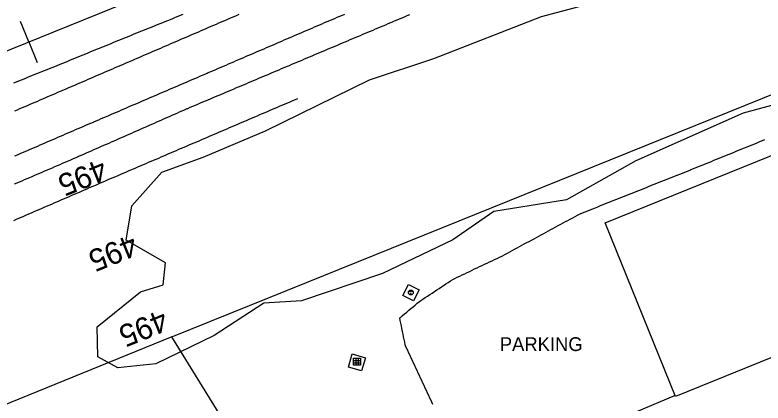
# Model space of a CAD drawing. Extents: x 1901471 to 1963503, y 756461 to 799997.
# Drawn here: x 1930734 to 1931005.8, y 773378.6 to 773519.4 of the extents above; entities that cross this region are included whole.
import ezdxf

# ---------------------------------------------------------------- set-up
doc = ezdxf.new("R2010")
doc.units = 0
for name, color, linetype in [('RD_EX_Bldg', 7, 'Continuous'), ('RD_EX_DR_Inlet', 7, 'Continuous'), ('RD_EX_Fence_Other', 7, 'Continuous'), ('RD_EX_H2O', 7, 'Continuous'), ('RD_EX_Misc', 7, 'Continuous'), ('RD_EX_Road', 7, 'Continuous'), ('RD_EX_VEG', 7, 'Continuous'), ('RD_HC_Cl', 7, 'Continuous'), ('RD_HC_Data_Tic', 7, 'Continuous'), ('RD_HC_TX_Sta50', 7, 'Continuous')]:
    doc.layers.add(name, color=color, linetype=linetype)

# ---------------------------------------------------------------- blocks, each defined once
blk = doc.blocks.new('MH')
at = {"layer": 'RD_EX_DR_Inlet'}
for centre, radius in [((0, 0), 1.75), ((-0.66, 0.63), 0.175), ((0.56, 0.56), 0.175), ((-0.09, -0.66), 0.175)]:
    blk.add_circle(centre, radius, dxfattribs=at)
blk = doc.blocks.new('DI')
at = {"layer": 'RD_EX_DR_Inlet'}
for p, q in [((-2.54, 0.86), (2.46, 0.86)), ((-0.84, 2.56), (-0.84, -2.44)), ((0.86, 2.56), (0.86, -2.44)), ((-2.54, -0.84), (2.46, -0.84))]:
    blk.add_line(p, q, dxfattribs=at)
blk.add_lwpolyline([(-2.54, -2.44), (-2.54, 2.56), (2.46, 2.56), (2.46, -2.44)], close=True, dxfattribs=at)

msp = doc.modelspace()

# ---------------------------------------------------------------- linework, layer by layer
at = {"layer": 'RD_EX_Bldg'}
for points in [[(1930948.47, 773443.97), (1931133.61, 773518.92), (1931159.12, 773455.92), (1930973.98, 773380.97)], [(1930856.46, 773396.41), (1930861.29, 773395.05), (1930859.95, 773390.27), (1930855.12, 773391.63)]]:
    msp.add_lwpolyline(points, close=True, dxfattribs=at)
at = {"layer": 'RD_EX_Fence_Other'}
for points in [[(1930883.92, 773251.93), (1930841.28, 773321.31), (1930791.03, 773402.61), (1930839.93, 773422.41), (1931152.53, 773548.65), (1931310.94, 773612.53), (1931385, 773642.45), (1931468.45, 773675.64), (1931536.16, 773703.67), (1931591.33, 773725.81), (1931645.77, 773747.61), (1931712.96, 773774.83), (1931772.82, 773798.6), (1931875.14, 773840.05), (1931910.04, 773764.44), (1931916.9, 773748.07)], [(1930791.03, 773402.61), (1930666.02, 773351.89), (1930618.5, 773332.02), (1930541.67, 773296.1), (1930521.46, 773284.25), (1930466.23, 773251.05), (1930433.12, 773228.79), (1930335.09, 773163.25), (1930304.27, 773140.65), (1930277.2, 773117.7), (1930251.25, 773094.99), (1930230.69, 773075.39), (1930202.12, 773046.67)]]:
    msp.add_lwpolyline(points, dxfattribs=at)
at = {"layer": 'RD_EX_H2O'}
msp.add_lwpolyline([(1930836.68, 773489.03), (1930835.76, 773488.64), (1930834.84, 773488.25), (1930833.92, 773487.85), (1930833, 773487.46), (1930832.08, 773487.07), (1930831.16, 773486.68), (1930830.24, 773486.28), (1930829.32, 773485.89), (1930828.4, 773485.5), (1930827.48, 773485.1), (1930826.56, 773484.71), (1930825.64, 773484.32), (1930824.72, 773483.92), (1930823.8, 773483.53), (1930822.89, 773483.14), (1930821.97, 773482.74), (1930821.05, 773482.35), (1930820.13, 773481.96), (1930819.21, 773481.57), (1930818.29, 773481.17), (1930817.37, 773480.78), (1930816.45, 773480.39), (1930815.53, 773479.99), (1930814.61, 773479.6), (1930813.69, 773479.21), (1930812.77, 773478.81), (1930811.85, 773478.42), (1930810.93, 773478.03), (1930810.01, 773477.63), (1930809.1, 773477.24), (1930808.18, 773476.85), (1930807.26, 773476.45), (1930806.34, 773476.06), (1930805.42, 773475.67), (1930804.5, 773475.28), (1930803.58, 773474.88), (1930802.66, 773474.49), (1930801.74, 773474.1), (1930800.82, 773473.7), (1930799.9, 773473.31), (1930798.98, 773472.92), (1930798.06, 773472.52), (1930797.14, 773472.13), (1930796.22, 773471.74), (1930795.31, 773471.34), (1930794.39, 773470.95), (1930793.47, 773470.56), (1930792.55, 773470.17), (1930791.63, 773469.77), (1930790.71, 773469.38), (1930789.79, 773468.99), (1930788.87, 773468.59), (1930787.95, 773468.2), (1930787.03, 773467.81), (1930786.11, 773467.41), (1930785.19, 773467.02), (1930784.27, 773466.63), (1930783.35, 773466.23), (1930782.43, 773465.84), (1930781.52, 773465.45), (1930780.6, 773465.06), (1930779.68, 773464.66), (1930778.76, 773464.27), (1930777.84, 773463.88), (1930777.84, 773463.88), (1930776.92, 773463.48), (1930776, 773463.09), (1930775.08, 773462.7), (1930774.16, 773462.3), (1930773.24, 773461.91), (1930772.32, 773461.52), (1930771.4, 773461.12), (1930770.48, 773460.73), (1930769.56, 773460.34), (1930768.64, 773459.94), (1930767.73, 773459.55), (1930766.81, 773459.16), (1930765.89, 773458.77), (1930765.59, 773458.64), (1930764.68, 773458.24), (1930763.76, 773457.85), (1930762.84, 773457.45), (1930761.92, 773457.06), (1930761.01, 773456.66), (1930760.09, 773456.26), (1930759.17, 773455.87), (1930758.25, 773455.47), (1930757.33, 773455.07), (1930756.42, 773454.68), (1930755.5, 773454.28), (1930754.58, 773453.88), (1930753.66, 773453.49), (1930752.74, 773453.09), (1930751.83, 773452.7), (1930750.91, 773452.3), (1930749.99, 773451.9), (1930749.07, 773451.51), (1930748.15, 773451.11), (1930747.24, 773450.71), (1930746.32, 773450.32), (1930745.4, 773449.92), (1930744.48, 773449.52), (1930743.56, 773449.13), (1930742.65, 773448.73), (1930741.73, 773448.34), (1930740.81, 773447.94), (1930739.89, 773447.54), (1930738.97, 773447.15), (1930738.06, 773446.75), (1930737.14, 773446.35), (1930736.22, 773445.96), (1930735.3, 773445.56), (1930734.39, 773445.16), (1930733.47, 773444.77)], dxfattribs=at)
at = {"layer": 'RD_EX_Misc'}
msp.add_lwpolyline([(1930874.96, 773417.61), (1930877, 773421.64), (1930880.85, 773419.69), (1930878.81, 773415.66)], close=True, dxfattribs=at)
at = {"layer": 'RD_EX_Road'}
for points in [[(1930794.98, 773519.57), (1930794.05, 773519.2), (1930793.13, 773518.83), (1930792.2, 773518.46), (1930791.27, 773518.09), (1930790.34, 773517.72), (1930789.41, 773517.35), (1930788.48, 773516.97), (1930787.55, 773516.6), (1930786.63, 773516.23), (1930785.7, 773515.86), (1930784.77, 773515.49), (1930784.6, 773515.42), (1930783.68, 773515.05), (1930782.75, 773514.67), (1930781.82, 773514.29), (1930780.9, 773513.92), (1930779.97, 773513.54), (1930779.05, 773513.16), (1930778.12, 773512.78), (1930777.19, 773512.41), (1930776.27, 773512.03), (1930775.34, 773511.65), (1930774.42, 773511.28), (1930773.49, 773510.9), (1930772.56, 773510.52), (1930771.64, 773510.15), (1930770.71, 773509.77), (1930769.79, 773509.39), (1930768.86, 773509.01), (1930767.94, 773508.64), (1930767.01, 773508.26), (1930766.08, 773507.88), (1930765.16, 773507.51), (1930764.23, 773507.13), (1930763.31, 773506.75), (1930762.38, 773506.37), (1930761.45, 773506), (1930760.53, 773505.62), (1930759.6, 773505.24), (1930758.68, 773504.87), (1930757.75, 773504.49), (1930756.82, 773504.11), (1930755.9, 773503.73), (1930754.97, 773503.36), (1930754.05, 773502.98), (1930753.12, 773502.6), (1930752.19, 773502.23), (1930751.27, 773501.85), (1930750.34, 773501.47), (1930749.42, 773501.09), (1930749.26, 773501.03), (1930748.34, 773500.66), (1930747.41, 773500.29), (1930746.48, 773499.92), (1930745.55, 773499.54), (1930744.63, 773499.17), (1930743.7, 773498.8), (1930742.77, 773498.42), (1930741.84, 773498.05), (1930740.91, 773497.68), (1930739.99, 773497.31), (1930739.06, 773496.93), (1930738.13, 773496.56), (1930737.2, 773496.19), (1930736.27, 773495.82), (1930735.35, 773495.44), (1930734.42, 773495.07), (1930733.49, 773494.7)], [(1930877.29, 773519.45), (1930876.37, 773519.07), (1930875.45, 773518.68), (1930874.52, 773518.29), (1930873.6, 773517.91), (1930872.68, 773517.52), (1930871.76, 773517.13), (1930870.84, 773516.75), (1930870.41, 773516.57), (1930869.49, 773516.18), (1930868.57, 773515.79), (1930867.65, 773515.4), (1930866.73, 773515.02), (1930865.81, 773514.63), (1930864.88, 773514.24), (1930863.96, 773513.85), (1930863.04, 773513.46), (1930862.12, 773513.07), (1930861.2, 773512.69), (1930860.28, 773512.3), (1930859.36, 773511.91), (1930858.44, 773511.52), (1930857.51, 773511.13), (1930856.59, 773510.74), (1930855.67, 773510.36), (1930854.75, 773509.97), (1930853.83, 773509.58), (1930852.91, 773509.19), (1930851.99, 773508.8), (1930851.07, 773508.41), (1930850.15, 773508.02), (1930849.22, 773507.64), (1930848.3, 773507.25), (1930847.38, 773506.86), (1930846.46, 773506.47), (1930845.54, 773506.08), (1930844.62, 773505.69), (1930843.7, 773505.31), (1930842.78, 773504.92), (1930841.85, 773504.53), (1930840.93, 773504.14), (1930840.01, 773503.75), (1930839.09, 773503.36), (1930838.17, 773502.97), (1930837.25, 773502.59), (1930836.33, 773502.2), (1930835.41, 773501.81), (1930834.48, 773501.42), (1930833.56, 773501.03), (1930832.58, 773500.62), (1930831.65, 773500.23), (1930830.73, 773499.84), (1930829.81, 773499.45), (1930828.89, 773499.06), (1930827.97, 773498.67), (1930827.05, 773498.28), (1930826.13, 773497.89), (1930825.21, 773497.5), (1930824.29, 773497.11), (1930823.37, 773496.72), (1930822.45, 773496.33), (1930821.52, 773495.94), (1930820.6, 773495.55), (1930819.68, 773495.16), (1930818.76, 773494.77), (1930817.84, 773494.38), (1930816.92, 773493.99), (1930816, 773493.6), (1930815.08, 773493.21), (1930814.16, 773492.82), (1930813.24, 773492.43), (1930812.32, 773492.04), (1930811.4, 773491.65), (1930810.47, 773491.26), (1930809.55, 773490.87), (1930808.63, 773490.48), (1930807.71, 773490.1), (1930806.79, 773489.71), (1930805.87, 773489.32), (1930804.95, 773488.93), (1930804.03, 773488.54), (1930803.11, 773488.15), (1930802.19, 773487.76), (1930801.27, 773487.37), (1930800.34, 773486.98), (1930799.42, 773486.59), (1930798.5, 773486.2), (1930797.58, 773485.81), (1930796.66, 773485.42), (1930796.43, 773485.32), (1930795.52, 773484.92), (1930794.6, 773484.52), (1930793.69, 773484.12), (1930792.77, 773483.71), (1930791.86, 773483.31), (1930790.94, 773482.91), (1930790.03, 773482.51), (1930789.11, 773482.1), (1930788.2, 773481.7), (1930787.28, 773481.3), (1930786.36, 773480.9), (1930785.45, 773480.5), (1930784.53, 773480.09), (1930783.62, 773479.69), (1930782.7, 773479.29), (1930781.79, 773478.89), (1930780.87, 773478.48), (1930779.96, 773478.08), (1930779.04, 773477.68), (1930778.13, 773477.28), (1930777.21, 773476.87), (1930776.3, 773476.47), (1930775.38, 773476.07), (1930774.47, 773475.67), (1930773.55, 773475.27), (1930772.64, 773474.86), (1930771.72, 773474.46), (1930770.81, 773474.06), (1930769.89, 773473.66), (1930768.97, 773473.25), (1930768.06, 773472.85), (1930767.14, 773472.45), (1930766.23, 773472.05), (1930765.31, 773471.65), (1930764.4, 773471.24), (1930763.48, 773470.84), (1930762.57, 773470.44), (1930761.65, 773470.04), (1930760.74, 773469.63), (1930759.82, 773469.23), (1930758.91, 773468.83), (1930757.99, 773468.43), (1930757.08, 773468.03), (1930756.69, 773467.85), (1930755.77, 773467.46), (1930754.85, 773467.06), (1930753.93, 773466.67), (1930753.01, 773466.27), (1930752.09, 773465.88), (1930751.17, 773465.48), (1930750.25, 773465.09), (1930749.34, 773464.69), (1930748.42, 773464.3), (1930747.5, 773463.9), (1930746.58, 773463.51), (1930745.66, 773463.12), (1930744.74, 773462.72), (1930743.82, 773462.33), (1930742.91, 773461.93), (1930741.99, 773461.54), (1930741.07, 773461.14), (1930740.15, 773460.75), (1930739.23, 773460.35), (1930738.31, 773459.96), (1930737.39, 773459.56), (1930736.47, 773459.17), (1930735.56, 773458.77), (1930734.64, 773458.38), (1930733.72, 773457.98)], [(1930853.74, 773519.63), (1930852.82, 773519.24), (1930851.9, 773518.85), (1930850.98, 773518.46), (1930850.06, 773518.07), (1930849.14, 773517.68), (1930848.22, 773517.3), (1930847.29, 773516.91), (1930846.37, 773516.52), (1930845.45, 773516.13), (1930844.53, 773515.74), (1930843.65, 773515.37), (1930842.74, 773514.97), (1930841.82, 773514.58), (1930840.9, 773514.18), (1930839.98, 773513.79), (1930839.06, 773513.39), (1930838.14, 773513), (1930837.22, 773512.6), (1930836.31, 773512.21), (1930835.39, 773511.81), (1930834.47, 773511.42), (1930833.55, 773511.02), (1930832.63, 773510.63), (1930831.71, 773510.23), (1930830.79, 773509.84), (1930829.88, 773509.44), (1930828.96, 773509.05), (1930828.04, 773508.65), (1930827.12, 773508.26), (1930826.2, 773507.86), (1930825.28, 773507.47), (1930824.36, 773507.07), (1930823.45, 773506.68), (1930822.53, 773506.28), (1930821.61, 773505.89), (1930820.69, 773505.49), (1930819.77, 773505.1), (1930818.85, 773504.7), (1930817.93, 773504.31), (1930817.02, 773503.91), (1930816.1, 773503.52), (1930815.18, 773503.12), (1930814.26, 773502.73), (1930813.34, 773502.33), (1930812.42, 773501.94), (1930811.5, 773501.54), (1930810.59, 773501.15), (1930809.67, 773500.75), (1930808.75, 773500.36), (1930807.83, 773499.96), (1930806.91, 773499.57), (1930805.99, 773499.17), (1930805.07, 773498.78), (1930804.16, 773498.38), (1930803.84, 773498.25), (1930802.92, 773497.85), (1930802, 773497.46), (1930801.08, 773497.07), (1930800.16, 773496.67), (1930799.24, 773496.28), (1930798.32, 773495.88), (1930797.41, 773495.49), (1930796.49, 773495.1), (1930795.57, 773494.7), (1930794.65, 773494.31), (1930793.73, 773493.91), (1930792.81, 773493.52), (1930791.89, 773493.13), (1930790.97, 773492.73), (1930790.05, 773492.34), (1930789.13, 773491.94), (1930788.22, 773491.55), (1930787.3, 773491.16), (1930786.38, 773490.76), (1930785.46, 773490.37), (1930784.54, 773489.97), (1930783.62, 773489.58), (1930782.7, 773489.19), (1930781.78, 773488.79), (1930780.86, 773488.4), (1930779.95, 773488), (1930779.03, 773487.61), (1930778.11, 773487.22), (1930777.19, 773486.82), (1930776.27, 773486.43), (1930775.35, 773486.04), (1930774.43, 773485.64), (1930773.51, 773485.25), (1930772.59, 773484.85), (1930771.68, 773484.46), (1930770.76, 773484.07), (1930769.84, 773483.67), (1930768.92, 773483.28), (1930768, 773482.88), (1930767.08, 773482.49), (1930766.16, 773482.1), (1930765.24, 773481.7), (1930764.32, 773481.31), (1930763.41, 773480.91), (1930762.49, 773480.52), (1930762.36, 773480.47), (1930761.44, 773480.07), (1930760.52, 773479.68), (1930759.61, 773479.28), (1930758.69, 773478.88), (1930757.77, 773478.49), (1930756.85, 773478.09), (1930755.93, 773477.7), (1930755.01, 773477.3), (1930754.1, 773476.91), (1930753.18, 773476.51), (1930752.26, 773476.12), (1930751.34, 773475.72), (1930750.42, 773475.32), (1930749.5, 773474.93), (1930748.59, 773474.53), (1930747.67, 773474.14), (1930746.75, 773473.74), (1930745.83, 773473.35), (1930744.91, 773472.95), (1930743.99, 773472.56), (1930743.08, 773472.16), (1930742.16, 773471.76), (1930741.24, 773471.37), (1930740.32, 773470.97), (1930739.4, 773470.58), (1930738.48, 773470.18), (1930737.56, 773469.79), (1930736.65, 773469.39), (1930735.73, 773469), (1930734.81, 773468.6), (1930733.89, 773468.21)], [(1930734, 773484.65), (1930734.91, 773485.05), (1930735.83, 773485.44), (1930736.75, 773485.84), (1930737.67, 773486.23), (1930738.59, 773486.63), (1930739.51, 773487.02), (1930740.43, 773487.42), (1930741.34, 773487.81), (1930742.26, 773488.21), (1930743.18, 773488.6), (1930744.1, 773489), (1930745.02, 773489.39), (1930745.94, 773489.79), (1930746.86, 773490.18), (1930747.77, 773490.58), (1930748.69, 773490.97), (1930749.61, 773491.37), (1930750.53, 773491.76), (1930751.45, 773492.16), (1930752.37, 773492.55), (1930753.29, 773492.95), (1930754.2, 773493.34), (1930755.12, 773493.73), (1930756.04, 773494.13), (1930756.96, 773494.52), (1930757.88, 773494.92), (1930758.8, 773495.31), (1930759.72, 773495.71), (1930760.63, 773496.1), (1930761.55, 773496.5), (1930762.47, 773496.89), (1930763.39, 773497.29), (1930764.31, 773497.68), (1930765.23, 773498.08), (1930765.85, 773498.35), (1930766.77, 773498.74), (1930767.69, 773499.14), (1930768.61, 773499.53), (1930769.53, 773499.93), (1930770.44, 773500.32), (1930771.36, 773500.72), (1930772.28, 773501.11), (1930773.2, 773501.51), (1930774.12, 773501.9), (1930775.04, 773502.3), (1930775.95, 773502.69), (1930776.87, 773503.09), (1930777.79, 773503.49), (1930778.71, 773503.88), (1930779.63, 773504.28), (1930780.55, 773504.67), (1930781.47, 773505.07), (1930782.38, 773505.46), (1930783.3, 773505.86), (1930784.22, 773506.25), (1930785.14, 773506.65), (1930786.06, 773507.04), (1930786.98, 773507.44), (1930787.89, 773507.83), (1930788.81, 773508.23), (1930789.73, 773508.62), (1930790.65, 773509.02), (1930791.57, 773509.42), (1930792.49, 773509.81), (1930793.4, 773510.21), (1930794.32, 773510.6), (1930795.24, 773511), (1930796.16, 773511.39), (1930797.08, 773511.79), (1930798, 773512.18), (1930798.91, 773512.58), (1930799.83, 773512.97), (1930800.75, 773513.37), (1930801.67, 773513.76), (1930802.59, 773514.16), (1930803.51, 773514.55), (1930804.43, 773514.95), (1930805.34, 773515.34), (1930806.26, 773515.74), (1930807.18, 773516.14), (1930808.1, 773516.53), (1930809.02, 773516.93), (1930809.94, 773517.32), (1930810.85, 773517.72), (1930811.77, 773518.11), (1930812.69, 773518.51), (1930813.61, 773518.9), (1930814.53, 773519.3), (1930815.45, 773519.69)], [(1930885.76, 773378.05), (1930885.44, 773378.99), (1930885.2, 773379.51), (1930884.78, 773380.41), (1930884.35, 773381.32), (1930883.93, 773382.23), (1930883.5, 773383.13), (1930883.08, 773384.04), (1930882.66, 773384.94), (1930882.23, 773385.85), (1930881.81, 773386.75), (1930881.38, 773387.66), (1930880.96, 773388.56), (1930880.54, 773389.47), (1930880.11, 773390.38), (1930879.69, 773391.28), (1930879.26, 773392.19), (1930878.84, 773393.09), (1930878.41, 773394), (1930877.99, 773394.9), (1930877.57, 773395.81), (1930877.14, 773396.71), (1930876.72, 773397.62), (1930876.29, 773398.53), (1930875.87, 773399.43), (1930875.81, 773399.74), (1930875.61, 773400.71), (1930875.4, 773401.69), (1930875.2, 773402.67), (1930875, 773403.65), (1930874.8, 773404.63), (1930874.6, 773405.61), (1930874.4, 773406.59), (1930874.2, 773407.57), (1930874, 773408.55), (1930873.8, 773409.53), (1930874.02, 773409.71), (1930874.78, 773410.35), (1930875.55, 773410.99), (1930876.32, 773411.63), (1930877.09, 773412.27), (1930877.86, 773412.91), (1930878.63, 773413.54), (1930879.4, 773414.18), (1930880.16, 773414.82), (1930880.93, 773415.46), (1930881.4, 773415.77), (1930882.23, 773416.32), (1930883.06, 773416.87), (1930883.9, 773417.43), (1930884.73, 773417.98), (1930885.57, 773418.53), (1930886.4, 773419.08), (1930887.23, 773419.64), (1930888.07, 773420.19), (1930888.9, 773420.74), (1930889.73, 773421.29), (1930890.57, 773421.85), (1930891.4, 773422.4), (1930892.23, 773422.95), (1930893.07, 773423.5), (1930893.77, 773423.84), (1930894.68, 773424.26), (1930895.58, 773424.69), (1930896.48, 773425.12), (1930897.39, 773425.55), (1930898.29, 773425.97), (1930899.2, 773426.4), (1930900.1, 773426.83), (1930901, 773427.26), (1930901.91, 773427.68), (1930902.81, 773428.11), (1930903.72, 773428.54), (1930904.62, 773428.97), (1930905.52, 773429.39), (1930906.43, 773429.82), (1930907.33, 773430.25), (1930908.24, 773430.67), (1930909.14, 773431.1), (1930910.04, 773431.53), (1930910.95, 773431.96), (1930911.14, 773432.06), (1930912.02, 773432.53), (1930912.89, 773433.01), (1930913.77, 773433.49), (1930914.65, 773433.96), (1930915.53, 773434.44), (1930916.41, 773434.91), (1930917.29, 773435.39), (1930918.17, 773435.86), (1930919.05, 773436.34), (1930919.93, 773436.82), (1930920.81, 773437.29), (1930921.69, 773437.77), (1930922.57, 773438.24), (1930923.45, 773438.72), (1930924.33, 773439.19), (1930925.21, 773439.67), (1930926.09, 773440.15), (1930926.97, 773440.62), (1930927.85, 773441.1), (1930928.73, 773441.57), (1930929.61, 773442.05), (1930930.49, 773442.52), (1930931.37, 773443), (1930932.25, 773443.48), (1930933.12, 773443.95), (1930934, 773444.43), (1930934.88, 773444.9), (1930935.76, 773445.38), (1930936.64, 773445.85), (1930937.52, 773446.33), (1930938.4, 773446.81), (1930939.28, 773447.28), (1930940.21, 773447.65), (1930941.14, 773448.02), (1930942.07, 773448.39), (1930943, 773448.76), (1930943.93, 773449.13), (1930944.86, 773449.5), (1930945.79, 773449.87), (1930946.72, 773450.24), (1930947.65, 773450.61), (1930948.57, 773450.97), (1930949.5, 773451.34), (1930950.43, 773451.71), (1930951.36, 773452.08), (1930952.29, 773452.45), (1930953.22, 773452.82), (1930954.15, 773453.19), (1930955.08, 773453.56), (1930956.01, 773453.93), (1930956.94, 773454.3), (1930957.87, 773454.67), (1930958.8, 773455.04), (1930959.73, 773455.41), (1930960.65, 773455.78), (1930961.58, 773456.15), (1930962.51, 773456.52), (1930963.44, 773456.88), (1930964.37, 773457.25), (1930965.3, 773457.62), (1930966.23, 773457.99), (1930967.16, 773458.36), (1930968.09, 773458.73), (1930969.02, 773459.1), (1930969.95, 773459.47), (1930970.88, 773459.84), (1930971.81, 773460.21), (1930972.74, 773460.58), (1930973.66, 773460.95), (1930974.59, 773461.32), (1930975.52, 773461.69), (1930976.45, 773462.06), (1930977.38, 773462.42), (1930978.31, 773462.79), (1930979.24, 773463.16), (1930979.58, 773463.3), (1930980.51, 773463.68), (1930981.44, 773464.05), (1930982.36, 773464.43), (1930983.29, 773464.81), (1930984.22, 773465.18), (1930985.14, 773465.56), (1930986.07, 773465.94), (1930987, 773466.31), (1930987.92, 773466.69), (1930988.85, 773467.07), (1930989.77, 773467.44), (1930990.7, 773467.82), (1930991.63, 773468.2), (1930992.55, 773468.57), (1930993.48, 773468.95), (1930994.41, 773469.32), (1930995.33, 773469.7), (1930996.26, 773470.08), (1930997.19, 773470.45), (1930998.11, 773470.83), (1930999.04, 773471.21), (1930999.97, 773471.58), (1931000.89, 773471.96), (1931001.82, 773472.34), (1931002.74, 773472.71), (1931003.67, 773473.09), (1931004.6, 773473.47), (1931005.52, 773473.84), (1931006.45, 773474.22)], [(1930973.83, 773381.34), (1930938.63, 773366.51), (1930939.47, 773364.59), (1930937.52, 773362.29), (1930906.07, 773346.95), (1930913.65, 773329.94)]]:
    msp.add_lwpolyline(points, dxfattribs=at)
at = {"layer": 'RD_EX_VEG'}
msp.add_lwpolyline([(1931023.56, 773490.58), (1930998.5, 773483.8), (1930959.6, 773466.54), (1930934.35, 773452.3), (1930907.92, 773448.06), (1930893.04, 773437.79), (1930867.57, 773425.56), (1930838.12, 773415.76), (1930824.44, 773414.91), (1930806.39, 773403.16), (1930785.16, 773392.9), (1930771.37, 773391.33), (1930764.1, 773395.33), (1930763.81, 773406.21), (1930779.64, 773418.93), (1930787.9, 773421.54), (1930788.74, 773429.45), (1930774.46, 773437.66), (1930776.5, 773450.16), (1930787.39, 773462.4), (1930802.38, 773467.8), (1930825.03, 773477.33), (1930862.86, 773495.91), (1930886.22, 773503.63), (1930925.24, 773518.92), (1930950.4, 773525.66)], dxfattribs=at)
at = {"layer": 'RD_HC_Cl'}
msp.add_line((1938563.17, 776672.89), (1929646.86, 773068.07), dxfattribs=at)
at = {"layer": 'RD_HC_Data_Tic'}
for q in [(1930736.03, 773517.05), (1930742.02, 773502.21)]:
    msp.add_line((1930739.03, 773509.63), q, dxfattribs=at)

# ---------------------------------------------------------------- block references
at = {"layer": 'RD_EX_DR_Inlet', "xscale": 0.5039370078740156, "yscale": 0.5039370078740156}
for name, p in [('MH', (1930877.82, 773418.75)), ('DI', (1930858.3, 773393.57))]:
    msp.add_blockref(name, p, dxfattribs=at)

# ---------------------------------------------------------------- texts
at = {"layer": 'RD_EX_Road'}
msp.add_text('PARKING', height=5, dxfattribs=at).set_placement((1930910.14, 773397.49))
at = {"layer": 'RD_HC_TX_Sta50'}
for rotation, p in [(202.0132, (1930765.44, 773467.51)), (202.0142, (1930776.53, 773440.08)), (202.0132, (1930787.57, 773412.76))]:
    msp.add_text('495', height=8, rotation=rotation, dxfattribs=at).set_placement(p)

doc.saveas('drawing.dxf')
